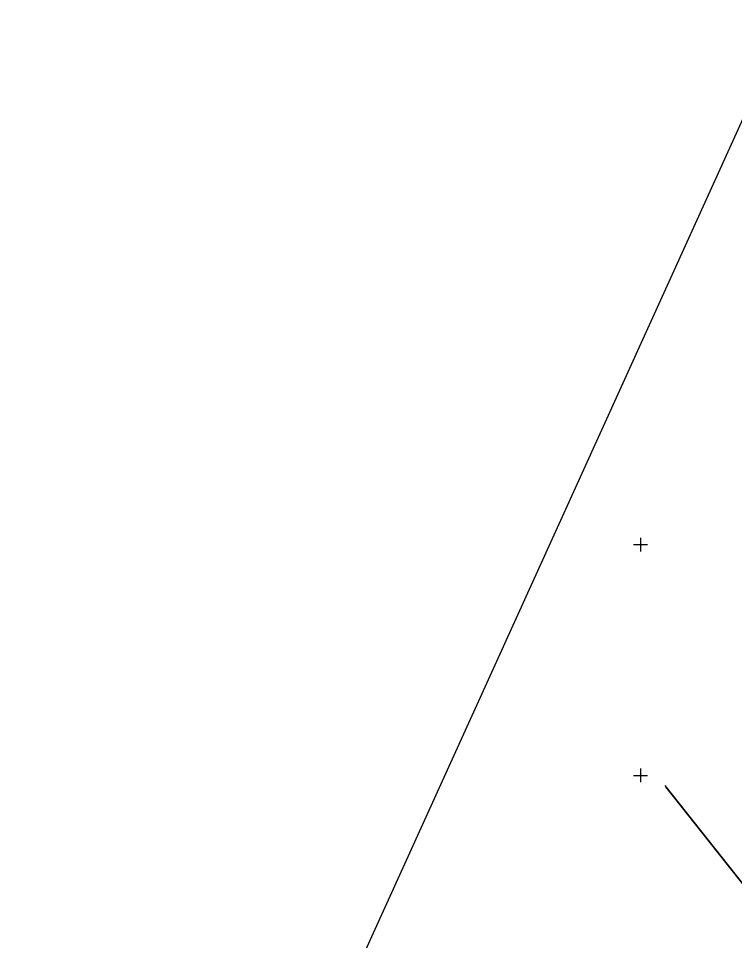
# Model space of a CAD drawing. Extents: x 616607 to 617499, y 408385 to 409695.
# Drawn here: x 616915.2 to 617070.4, y 408764.2 to 408964 of the extents above; entities that cross this region are included whole.
import ezdxf

# ---------------------------------------------------------------- set-up
doc = ezdxf.new("R2010")
doc.units = 0
for name, color, linetype in [('GEOD_ELEM_####_####_#', 7, 'Continuous'), ('RAMI_PLAN_####_TKST_#', 7, 'Continuous'), ('RELJ_NOGA_####_####_#', 7, 'Continuous'), ('ROBZ_IERR_####_####_#', 7, 'Continuous')]:
    doc.layers.add(name, color=color, linetype=linetype)

# ---------------------------------------------------------------- blocks, each defined once
blk = doc.blocks.new('KRUSTS')
at = {"layer": 'GEOD_ELEM_####_####_#'}
for p, q in [((-1.5, 0), (0, 0)), ((0, 1.5), (0, 0)), ((0, 0), (0, -1.5)), ((0, 0), (1.5, 0))]:
    blk.add_line(p, q, dxfattribs=at)

msp = doc.modelspace()

# ---------------------------------------------------------------- linework, layer by layer
at = {"layer": 'RAMI_PLAN_####_TKST_#'}
msp.add_line((617156.41, 409127.94), (616943.51, 408658.83), dxfattribs=at)
at = {"layer": 'RELJ_NOGA_####_####_#'}
for points in [[(616952.11, 408607.53), (616956.15, 408614.17), (616960.13, 408620.84), (616964.13, 408627.5), (616969.36, 408636.21), (616974.53, 408644.95), (616979.75, 408653.67), (616982.37, 408658.03), (616985.02, 408662.36), (616987.71, 408666.68), (616989.06, 408668.84), (616990.44, 408670.98), (616991.84, 408673.11), (616992.53, 408674.17), (616993.24, 408675.23), (616993.95, 408676.29), (616994.66, 408677.36), (616995.38, 408678.41), (616996.1, 408679.46), (616998.16, 408682.44), (617000.49, 408685.21), (617003.04, 408687.81), (617005.59, 408690.41), (617008.24, 408692.88), (617011.02, 408695.21), (617013.81, 408697.56), (617016.63, 408699.88), (617019.42, 408702.23), (617020.82, 408703.41), (617022.22, 408704.57), (617023.59, 408705.77), (617024.96, 408706.97), (617026.3, 408708.19), (617027.64, 408709.42), (617031.8, 408713.2), (617035.92, 408717.02), (617040.08, 408720.8), (617044.24, 408724.57), (617048.47, 408728.27), (617052.64, 408732.03), (617056.82, 408735.79), (617060.98, 408739.59), (617065.09, 408743.44), (617067.16, 408745.37), (617069.19, 408747.34), (617071.21, 408749.32), (617072.22, 408750.31), (617073.22, 408751.32), (617074.23, 408752.32), (617075.23, 408753.33), (617076.23, 408754.34), (617077.21, 408755.38), (617081.7, 408760.11), (617084.99, 408765.98), (617087.24, 408772.09), (617089.54, 408778.32), (617091.53, 408784.63), (617093.83, 408790.85), (617099.65, 408806.55), (617105.38, 408822.28), (617111.33, 408837.93), (617116.97, 408852.77), (617122.79, 408867.53), (617128.47, 408882.35), (617134.52, 408898.17), (617140.11, 408914.17), (617146.15, 408930), (617147.2, 408932.76), (617148.41, 408935.46), (617149.61, 408938.16), (617150.81, 408940.87), (617152.22, 408943.44), (617153.49, 408946.15), (617155.13, 408949.65), (617156.25, 408953.34), (617157.39, 408956.94), (617157.39, 408956.94), (617157.38, 408956.96), (617157.38, 408956.95), (617158.59, 408956.69), (617159.79, 408956.42), (617161, 408956.15)], [(617163.79, 408955.54), (617165.45, 408955.19), (617167.11, 408954.85), (617168.77, 408954.5), (617168.91, 408954.47), (617169.03, 408954.32), (617169.07, 408954.18), (617169.13, 408953.99), (617169.08, 408953.77), (617169.01, 408953.59), (617168.83, 408953.15), (617168.67, 408952.71), (617168.48, 408952.27), (617167.48, 408949.89), (617166.49, 408947.51), (617165.49, 408945.14), (617164.48, 408942.76), (617163.44, 408940.4), (617162.43, 408938.02), (617160.42, 408933.27), (617158.39, 408928.51), (617156.54, 408923.69), (617150.71, 408908.51), (617144.93, 408893.31), (617139.11, 408878.12), (617136.2, 408870.52), (617133.29, 408862.93), (617130.38, 408855.34), (617127.46, 408847.74), (617124.5, 408840.17), (617121.55, 408832.59), (617116.62, 408819.98), (617111.62, 408807.4), (617106.66, 408794.8), (617101.92, 408782.74), (617097.39, 408770.6), (617092.68, 408758.52), (617091.75, 408756.13), (617090.64, 408753.8), (617089.1, 408751.7), (617087.89, 408750.06), (617086.51, 408748.61), (617085.08, 408747.19), (617082.09, 408744.25), (617079.14, 408741.3), (617076.08, 408738.45), (617073.02, 408735.61), (617069.97, 408732.75), (617066.86, 408729.96), (617060.64, 408724.38), (617054.35, 408718.89), (617048.12, 408713.32), (617041.9, 408707.75), (617035.72, 408702.15), (617029.58, 408696.49), (617026.51, 408693.66), (617023.56, 408690.7), (617020.6, 408687.76), (617017.63, 408684.82), (617014.68, 408681.86), (617011.93, 408678.7), (617008.52, 408674.78), (617005.36, 408670.66), (617002.29, 408666.48), (616999.32, 408662.43), (616996.36, 408658.37), (616993.42, 408654.3), (616990.49, 408650.24), (616987.57, 408646.16), (616984.69, 408642.06), (616983.29, 408640.06), (616981.95, 408638.02), (616980.7, 408635.92), (616979.45, 408633.82), (616978.24, 408631.7), (616977.03, 408629.57), (616975.83, 408627.44), (616974.65, 408625.3), (616973.45, 408623.17), (616972.26, 408621.05), (616970.98, 408618.97), (616969.73, 408616.89), (616969.61, 408616.7), (616969.41, 408616.59), (616969.29, 408616.38), (616969, 408615.87), (616968.95, 408615.29), (616969.02, 408614.76), (616969.09, 408614.25), (616969.19, 408613.68), (616969.49, 408613.25)]]:
    msp.add_open_spline(points, degree=3, dxfattribs=at)
at = {"layer": 'ROBZ_IERR_####_####_#'}
for points in [[(617055.28, 408797.78), (617087.53, 408757.04), (616999.18, 408676.02), (616968.57, 408608.4), (616958.52, 408604.59), (616940.58, 408582.8), (616889.79, 408568.01), (616805.46, 408543.66), (616730.49, 408522.34), (616717.13, 408556.58)], [(617001.98, 408631), (616968.57, 408608.4), (616999.18, 408676.02), (617087.53, 408757.04), (617055.51, 408797.49)]]:
    msp.add_lwpolyline(points, dxfattribs=at)

# ---------------------------------------------------------------- block references
at = {"layer": 'GEOD_ELEM_####_####_#'}
for p in [(617050, 408850), (617050, 408800)]:
    msp.add_blockref('KRUSTS', p, dxfattribs=at)

doc.saveas('drawing.dxf')
